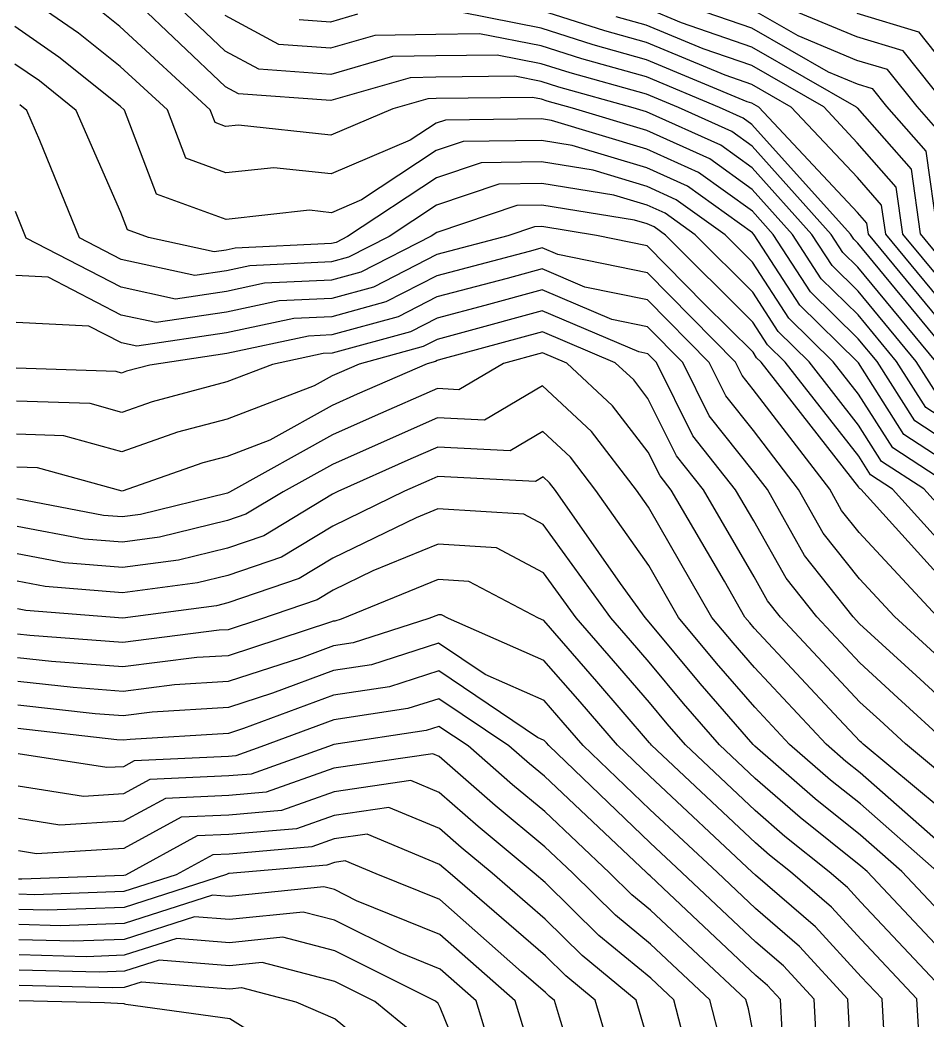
# Model space of a CAD drawing. Extents: x 42655 to 43811, y -141820 to -141156.
# Drawn here: x 42858.95 to 42902.8, y -141403.24 to -141354.89 of the extents above; entities that cross this region are included whole.
import ezdxf

# ---------------------------------------------------------------- set-up
doc = ezdxf.new("R2010")
doc.units = 0
doc.layers.add('ZE_HICN', color=7, linetype='Continuous')
doc.layers.add('ZE_LWCN', color=7, linetype='Continuous')

msp = doc.modelspace()

# ---------------------------------------------------------------- linework, layer by layer
at = {"layer": 'ZE_HICN'}
for points in [[(42930.061, -141383.115), (42926.729, -141381.474), (42924.962, -141380.784), (42921.049, -141377.475), (42920.686, -141376.468), (42919.849, -141375.391), (42918.505, -141372.938), (42915.854, -141371.336), (42914.739, -141370.893), (42910.922, -141369.814), (42909.644, -141369.326), (42907.528, -141367.767), (42905.048, -141365.224), (42904.522, -141362.054), (42904.159, -141359.49), (42903.787, -141359.067), (42901.636, -141356.378), (42899.404, -141355.705), (42895.115, -141353.923)], [(42904.582, -141374.826), (42902.737, -141373.625), (42901.328, -141371.404), (42899.467, -141369.151), (42897.688, -141367.404), (42896.299, -141365.265), (42894.35, -141363.09), (42892.292, -141361.606), (42889.249, -141360.236), (42885.656, -141359.152), (42884.439, -141358.812), (42884.154, -141358.721), (42883.72, -141358.636), (42879.065, -141358.696), (42878.668, -141358.703), (42876.97, -141359.193), (42873.986, -141360.462), (42869.51, -141359.972), (42868.895, -141360.04), (42868.383, -141359.852), (42868.147, -141359.234), (42863.785, -141355.21), (42862.733, -141354.366)], [(42930.087, -141388.659), (42927.012, -141387.327), (42924.988, -141386.254), (42921.853, -141383.634), (42919.88, -141382.04), (42915.273, -141377.502), (42915.072, -141377.135), (42914.768, -141376.951), (42914.053, -141376.644), (42909.665, -141373.787), (42906.436, -141371.38), (42905.273, -141370.523), (42904.558, -141369.79), (42900.8, -141365.244), (42900.601, -141363.841), (42899.436, -141362.515), (42896.232, -141359.103), (42894.327, -141358.01), (42893.042, -141357.564), (42889.229, -141355.975), (42887.219, -141355.413), (42884.134, -141354.43)], [(42904.612, -141381.433), (42901.121, -141377.568), (42900.071, -141376.884), (42899.499, -141375.982), (42895.938, -141371.429), (42895.082, -141370.589), (42894.38, -141369.508), (42890.152, -141365.294), (42889.601, -141364.896), (42889.27, -141364.747), (42888.661, -141364.564), (42884.178, -141363.841), (42882.963, -141363.857), (42879.096, -141365.173), (42878.833, -141365.347), (42875.436, -141367.082), (42874.018, -141367.47), (42870.777, -141367.621), (42868.933, -141368.014), (42866.475, -141368.383), (42863.844, -141367.812), (42859.258, -141365.438), (42858.738, -141364.157)], [(42903.811, -141389.881), (42901.391, -141387.666), (42899.545, -141385.975), (42897.465, -141383.748), (42895.984, -141381.882), (42894.425, -141379.113), (42893.547, -141377.603), (42891.479, -141374.995), (42889.721, -141371.458), (42889.299, -141371.03), (42888.869, -141370.942), (42884.201, -141368.95), (42880.355, -141370.004), (42879.12, -141370.331), (42878.435, -141370.68), (42875.35, -141371.526), (42874.384, -141371.948), (42874.04, -141372.102), (42873.18, -141372.58), (42868.961, -141374.186), (42866.567, -141374.826), (42863.881, -141375.764), (42861.072, -141374.99), (42858.789, -141374.915)], [(42904.696, -141399.356), (42901.587, -141396.054), (42899.584, -141394.294), (42897.397, -141392.551), (42894.476, -141390.002), (42894.394, -141389.925), (42891.83, -141386.962), (42889.36, -141383.999), (42889.27, -141383.895), (42889.175, -141383.786), (42887.986, -141382.139), (42884.831, -141377.644), (42884.547, -141377.273), (42884.239, -141376.986), (42883.872, -141377.203), (42879.151, -141376.962), (42878.72, -141377.15), (42877.544, -141377.678), (42874.074, -141379.362), (42871.592, -141380.854), (42868.997, -141381.747), (42867.528, -141382.106), (42863.912, -141382.584), (42860.173, -141382.287), (42858.822, -141382.029)], [(42899.283, -141407.948), (42898.969, -141402.229), (42896.637, -141399.676), (42894.513, -141397.85), (42892.65, -141396.095), (42889.402, -141393.061), (42886.172, -141389.963), (42885.216, -141388.852), (42884.289, -141387.789), (42881.437, -141386.538), (42879.188, -141385.025), (42875.939, -141386.069), (42874.106, -141386.348), (42871.166, -141387.438), (42869.027, -141388.135), (42865.35, -141388.352), (42863.94, -141388.532), (42862.582, -141388.428), (42858.85, -141388.01)], [(42891.514, -141405.942), (42890.56, -141402.268), (42889.44, -141401.219), (42886.935, -141399.145), (42884.331, -141396.595), (42883.801, -141396.137), (42881.1, -141393.884), (42879.222, -141392.241), (42877.846, -141391.665), (42874.134, -141392.206), (42871.59, -141393.108), (42869.051, -141393.327), (42866.752, -141393.432), (42863.97, -141394.949), (42859.75, -141395.199), (42858.883, -141395.064)], [(42882.006, -141405.604), (42881.003, -141402.313), (42879.262, -141400.776), (42877.332, -141399.996), (42874.163, -141398.413), (42872.648, -141398.021), (42869.074, -141398.383), (42867.395, -141398.247), (42863.991, -141399.338), (42861.534, -141399.427), (42858.903, -141399.36)]]:
    msp.add_lwpolyline(points, dxfattribs=at)
at = {"layer": 'ZE_LWCN'}
for points in [[(42904.586, -141375.828), (42902.204, -141374.277), (42900.384, -141371.409), (42899.472, -141370.305), (42897.167, -141368.041), (42895.367, -141365.269), (42894.355, -141364.14), (42891.754, -141362.264), (42889.253, -141361.138), (42884.647, -141359.749), (42884.158, -141359.67), (42879.524, -141359.73), (42879.071, -141359.884), (42877.821, -141360.708), (42873.994, -141362.335), (42871.227, -141362.032), (42868.906, -141362.289), (42866.97, -141361.58), (42866.079, -141359.243), (42863.794, -141357.136), (42861.785, -141355.524), (42858.688, -141353.388)], [(42903.216, -141371.395), (42899.456, -141366.843), (42898.73, -141366.13), (42898.163, -141365.256), (42894.341, -141360.991), (42893.368, -141360.29), (42890.788, -141359.128), (42889.241, -141358.483), (42885.551, -141357.453), (42884.146, -141357.005), (42882.012, -141356.587), (42879.056, -141356.625), (42876.965, -141356.66), (42873.972, -141357.524), (42870.493, -141357.272), (42868.878, -141356.399), (42865.393, -141353.084)], [(42903.27, -141372.973), (42902.272, -141371.4), (42899.461, -141367.997), (42898.209, -141366.767), (42897.231, -141365.261), (42894.346, -141362.041), (42892.83, -141360.948), (42889.245, -141359.334), (42888.597, -141359.138), (42884.995, -141358.133), (42884.15, -141357.863), (42882.866, -141357.612), (42879.061, -141357.66), (42877.816, -141357.681), (42873.978, -141358.789), (42869.517, -141358.466), (42868.887, -141358.126), (42864.466, -141353.921)], [(42889.844, -141353.727), (42894.314, -141355.279), (42898.014, -141357.401), (42899.415, -141357.983), (42900.144, -141358.203), (42900.846, -141359.081), (42902.736, -141361.231), (42903.302, -141365.232), (42904.544, -141366.734), (42906.626, -141368.869), (42909.652, -141371.099), (42909.819, -141371.163), (42910.521, -141371.361), (42914.75, -141373.178), (42917.132, -141374.617), (42918.704, -141377.486), (42919.864, -141378.629), (42922.778, -141380.983), (42924.972, -141382.839), (42925.458, -141383.028), (42926.642, -141383.611), (42929.019, -141384.872)], [(42889.221, -141354.302), (42890.91, -141355.006), (42894.318, -141356.19), (42899.373, -141359.088), (42899.42, -141359.138), (42902.025, -141362.101), (42902.468, -141365.236), (42904.548, -141367.753), (42906.175, -141369.421), (42908.819, -141371.369), (42909.656, -141371.993), (42910.794, -141372.734), (42914.756, -141374.435), (42916.445, -141375.456), (42917.56, -141377.491), (42919.869, -141379.766), (42924.641, -141383.621), (42924.977, -141383.901), (42928.35, -141385.69), (42930.077, -141386.438)], [(42928.835, -141383.601), (42926.094, -141382.251), (42924.967, -141381.811), (42919.887, -141377.515), (42919.858, -141377.492), (42919.847, -141377.48), (42917.818, -141373.777), (42914.744, -141371.92), (42913.412, -141371.348), (42910.371, -141370.488), (42909.648, -141370.213), (42907.077, -141368.318), (42904.539, -141365.716), (42904.136, -141365.228), (42903.448, -141360.36), (42902.317, -141359.074), (42900.89, -141357.29), (42899.409, -141356.844), (42896.564, -141355.662), (42894.31, -141354.369)], [(42904.16, -141371.391), (42899.451, -141365.689), (42899.251, -141365.492), (42899.095, -141365.252), (42894.336, -141359.941), (42893.907, -141359.631), (42892.768, -141359.119), (42889.237, -141357.647), (42886.107, -141356.773), (42884.142, -141356.146), (42881.157, -141355.562), (42879.051, -141355.589), (42876.113, -141355.638), (42873.966, -141356.258), (42871.47, -141356.077), (42868.87, -141354.673)], [(42875.262, -141354.617), (42873.96, -141354.993), (42872.447, -141354.883)], [(42930.067, -141389.758), (42926.342, -141388.145), (42924.993, -141387.43), (42920.459, -141383.64), (42919.885, -141383.177), (42917.724, -141381.048), (42914.774, -141378.19), (42914.437, -141377.912), (42914.006, -141377.508), (42909.669, -141374.684), (42905.245, -141371.386), (42904.822, -141371.075), (42904.563, -141370.809), (42899.966, -141365.248), (42899.89, -141364.711), (42899.444, -141364.204), (42894.662, -141359.11), (42894.331, -141358.92), (42894.108, -141358.843), (42889.233, -141356.811), (42886.663, -141356.093), (42884.138, -141355.288), (42880.303, -141354.537)], [(42930.082, -141387.548), (42927.681, -141386.508), (42924.982, -141385.077), (42923.247, -141383.627), (42919.874, -141380.903), (42916.417, -141377.496), (42915.759, -141376.295), (42914.762, -141375.693), (42912.424, -141374.689), (42909.661, -141372.89), (42907.628, -141371.375), (42905.724, -141369.972), (42904.553, -141368.771), (42901.634, -141365.24), (42901.313, -141362.971), (42899.428, -141360.827), (42897.802, -141359.095), (42894.322, -141357.1), (42891.976, -141356.285), (42889.225, -141355.138), (42887.775, -141354.734)], [(42899.399, -141354.566), (42902.382, -141355.465), (42904.503, -141358.117), (42905.191, -141359.061), (42905.135, -141359.817), (42906.033, -141365.22), (42907.979, -141367.215), (42909.64, -141368.439), (42911.474, -141369.139), (42914.736, -141370.061), (42917.914, -141371.327), (42919.191, -141372.098), (42919.839, -141373.281), (42921.522, -141375.446), (42922.252, -141377.469), (42924.957, -141379.757), (42927.365, -141380.697), (42930.056, -141382.022)], [(42904.591, -141376.83), (42901.671, -141374.929), (42899.478, -141371.473), (42899.431, -141371.413), (42896.645, -141368.678), (42894.435, -141365.274), (42894.36, -141365.19), (42891.216, -141362.922), (42889.257, -141362.041), (42885.651, -141360.953), (42884.163, -141360.713), (42880.383, -141360.761), (42879.077, -141361.206), (42875.467, -141363.585), (42874.003, -141364.208), (42872.944, -141364.092), (42868.916, -141364.538), (42865.556, -141363.308), (42864.01, -141359.253), (42863.803, -141359.062), (42860.838, -141356.683), (42858.697, -141355.206)], [(42904.168, -141377.554), (42901.138, -141375.581), (42899.485, -141372.976), (42898.267, -141371.419), (42896.124, -141369.315), (42894.367, -141366.608), (42893.035, -141365.28), (42890.677, -141363.58), (42889.262, -141362.943), (42886.654, -141362.156), (42884.168, -141361.756), (42881.243, -141361.793), (42879.083, -141362.529), (42874.779, -141365.366), (42874.236, -141365.643), (42874.01, -141365.705), (42869.36, -141365.92), (42868.923, -141366.013), (42868.342, -141366.101), (42865.165, -141365.41), (42864.143, -141365.036), (42863.827, -141364.206), (42861.664, -141359.264), (42859.89, -141357.841), (42858.705, -141357.024)], [(42904.604, -141379.731), (42902.644, -141377.561), (42900.604, -141376.233), (42899.492, -141374.479), (42897.102, -141371.424), (42895.603, -141369.952), (42894.374, -141368.058), (42891.593, -141365.287), (42890.139, -141364.238), (42889.266, -141363.845), (42887.657, -141363.36), (42884.173, -141362.798), (42882.103, -141362.825), (42879.09, -141363.851), (42876.806, -141365.356), (42874.836, -141366.362), (42874.014, -141366.588), (42870.069, -141366.77), (42868.928, -141367.014), (42867.408, -141367.242), (42863.837, -141366.466), (42861.828, -141365.426), (42859.92, -141360.722), (42859.286, -141359.275), (42858.943, -141359)], [(42904.62, -141383.135), (42899.598, -141377.575), (42899.538, -141377.536), (42899.506, -141377.485), (42894.774, -141371.435), (42894.561, -141371.226), (42894.387, -141370.958), (42892.044, -141368.623), (42889.275, -141365.807), (42886.823, -141365.309), (42884.182, -141364.884), (42883.823, -141364.888), (42882.528, -141365.329), (42879.101, -141366.236), (42876.036, -141367.802), (42874.022, -141368.353), (42871.486, -141368.471), (42868.937, -141369.014), (42865.541, -141369.525), (42863.85, -141369.157), (42860.319, -141367.329), (42858.753, -141367.253)], [(42903.269, -141383.721), (42899.516, -141379.674), (42898.666, -141378.603), (42898.091, -141377.582), (42894.396, -141372.764), (42893.858, -141372.086), (42893.537, -141371.441), (42889.281, -141367.113), (42884.944, -141366.232), (42884.187, -141365.91), (42883.564, -141366.08), (42879.105, -141367.26), (42876.636, -141368.521), (42874.027, -141369.236), (42872.195, -141369.321), (42868.942, -141370.015), (42864.608, -141370.666), (42863.856, -141370.503), (42862.287, -141369.69), (42858.763, -141369.519)], [(42903.157, -141385.506), (42901.217, -141383.73), (42899.526, -141381.907), (42897.772, -141379.696), (42896.586, -141377.589), (42894.405, -141374.746), (42893.065, -141373.056), (42892.265, -141371.447), (42889.287, -141368.418), (42886.252, -141367.802), (42884.192, -141366.923), (42882.495, -141367.388), (42879.11, -141368.283), (42877.236, -141369.241), (42874.031, -141370.119), (42872.903, -141370.171), (42868.947, -141371.015), (42865.236, -141371.573), (42864.107, -141371.874), (42863.863, -141371.96), (42863.608, -141371.889), (42858.774, -141371.73)], [(42904.647, -141388.758), (42902.274, -141386.586), (42899.537, -141384.079), (42899.219, -141383.739), (42896.878, -141380.789), (42895.081, -141377.596), (42894.414, -141376.727), (42892.272, -141374.026), (42890.993, -141371.453), (42889.293, -141369.724), (42887.561, -141369.372), (42884.197, -141367.937), (42881.425, -141368.696), (42879.115, -141369.307), (42877.836, -141369.961), (42874.035, -141371.002), (42873.612, -141371.022), (42871.157, -141371.545), (42868.953, -141372.384), (42865.337, -141373.35), (42863.872, -141373.862), (42862.34, -141373.44), (42858.781, -141373.323)], [(42904.663, -141392.304), (42901.759, -141389.89), (42900.509, -141388.745), (42899.554, -141387.872), (42895.71, -141383.756), (42895.091, -141382.975), (42894.438, -141381.816), (42891.991, -141377.611), (42890.686, -141375.965), (42889.309, -141373.195), (42888.619, -141372.294), (42887.73, -141371.468), (42884.206, -141369.964), (42879.286, -141371.312), (42879.125, -141371.354), (42879.035, -141371.4), (42878.633, -141371.51), (42875.251, -141372.988), (42874.047, -141373.529), (42871.036, -141375.202), (42868.97, -141375.988), (42867.797, -141376.301), (42863.89, -141377.666), (42859.804, -141376.541), (42858.796, -141376.507)], [(42904.671, -141394.025), (42899.707, -141389.9), (42899.626, -141389.825), (42899.563, -141389.768), (42898.54, -141388.673), (42894.449, -141384.296), (42894.224, -141384.035), (42893.998, -141383.764), (42893, -141382.026), (42890.435, -141377.618), (42889.893, -141376.935), (42889.322, -141375.785), (42887.601, -141373.539), (42885.386, -141371.479), (42884.211, -141370.977), (42882.329, -141371.493), (42880.173, -141372.765), (42879.131, -141372.712), (42876.119, -141374.029), (42874.053, -141374.955), (42869.082, -141377.717), (42869.012, -141377.759), (42868.978, -141377.771), (42864.772, -141378.8), (42863.895, -141378.916), (42862.989, -141378.844), (42858.803, -141378.044)], [(42903.89, -141395.091), (42899.57, -141391.295), (42898.876, -141390.742), (42897.921, -141389.908), (42894.458, -141386.204), (42893.426, -141385.011), (42892.392, -141383.771), (42889.334, -141378.443), (42888.76, -141377.626), (42886.583, -141374.784), (42884.218, -141372.585), (42881.406, -141374.245), (42879.137, -141374.129), (42876.986, -141375.069), (42874.06, -141376.382), (42871.678, -141377.705), (42869.872, -141378.791), (42868.984, -141379.096), (42865.69, -141379.902), (42863.901, -141380.138), (42862.05, -141379.991), (42858.809, -141379.373)], [(42903.278, -141396.046), (42899.577, -141392.794), (42898.136, -141391.646), (42896.154, -141389.916), (42894.467, -141388.112), (42892.628, -141385.986), (42890.787, -141383.779), (42889.347, -141381.27), (42886.796, -141377.635), (42885.565, -141376.029), (42884.229, -141374.786), (42882.639, -141375.724), (42879.144, -141375.545), (42877.853, -141376.11), (42874.324, -141377.693), (42874.067, -141377.818), (42870.732, -141379.823), (42868.991, -141380.422), (42866.609, -141381.004), (42863.907, -141381.361), (42861.112, -141381.139), (42858.816, -141380.701)], [(42907.88, -141406.005), (42905.893, -141402.196), (42904.705, -141401.169), (42899.897, -141396.062), (42899.591, -141395.793), (42896.657, -141393.455), (42894.483, -141391.558), (42892.758, -141389.932), (42891.032, -141387.938), (42889.369, -141385.943), (42888.459, -141384.886), (42887.507, -141383.794), (42884.25, -141379.281), (42883.313, -141378.783), (42879.158, -141378.524), (42878.104, -141378.954), (42874.081, -141380.907), (42872.452, -141381.886), (42869.003, -141383.072), (42868.446, -141383.208), (42863.918, -141383.806), (42859.234, -141383.434), (42858.828, -141383.357)], [(42903.987, -141402.205), (42899.599, -141397.541), (42898.958, -141396.839), (42898.064, -141396.07), (42895.917, -141394.359), (42894.491, -141393.114), (42891.122, -141389.94), (42890.234, -141388.914), (42889.378, -141387.887), (42887.648, -141385.877), (42885.839, -141383.802), (42884.261, -141381.615), (42881.985, -141380.407), (42879.166, -141380.231), (42876.005, -141381.521), (42874.088, -141382.451), (42873.312, -141382.918), (42870.533, -141383.873), (42869.009, -141384.37), (42868.586, -141384.395), (42863.924, -141384.99), (42859.429, -141384.647), (42858.834, -141384.58)], [(42902.463, -141404.949), (42902.308, -141402.213), (42899.608, -141399.343), (42898.185, -141397.785), (42896.201, -141396.079), (42895.178, -141395.264), (42894.498, -141394.671), (42889.486, -141389.948), (42889.436, -141389.89), (42889.387, -141389.831), (42886.837, -141386.869), (42884.271, -141383.925), (42884.01, -141383.81), (42880.657, -141382.031), (42879.174, -141381.938), (42874.476, -141383.855), (42874.174, -141383.952), (42874.095, -141383.964), (42873.969, -141384.011), (42869.015, -141385.625), (42867.507, -141385.714), (42863.929, -141386.171), (42860.48, -141385.907), (42858.839, -141385.723)], [(42900.891, -141406.87), (42900.629, -141402.221), (42899.616, -141401.144), (42897.411, -141398.731), (42894.505, -141396.232), (42894.351, -141396.088), (42889.395, -141391.457), (42887.83, -141389.955), (42886.027, -141387.86), (42884.28, -141385.857), (42879.661, -141383.831), (42879.329, -141383.654), (42879.182, -141383.645), (42878.716, -141383.835), (42875.056, -141385.01), (42874.101, -141385.156), (42872.567, -141385.725), (42869.021, -141386.88), (42866.429, -141387.033), (42863.935, -141387.352), (42861.531, -141387.168), (42858.844, -141386.866)], [(42897.537, -141405.853), (42897.338, -141402.236), (42895.864, -141400.622), (42894.52, -141399.467), (42890.948, -141396.103), (42889.41, -141394.666), (42884.515, -141389.971), (42884.405, -141389.843), (42884.298, -141389.721), (42883.97, -141389.577), (42879.195, -141386.365), (42876.821, -141387.127), (42874.112, -141387.54), (42869.764, -141389.152), (42869.032, -141389.39), (42864.271, -141389.671), (42863.946, -141389.713), (42863.632, -141389.689), (42858.855, -141389.153)], [(42895.791, -141403.758), (42895.707, -141402.244), (42895.09, -141401.568), (42894.528, -141401.085), (42890.04, -141396.859), (42889.417, -141396.275), (42889.336, -141396.208), (42889.237, -141396.111), (42884.307, -141391.457), (42883.58, -141390.851), (42882.584, -141389.98), (42879.201, -141387.705), (42877.703, -141388.186), (42874.118, -141388.732), (42870.601, -141390.036), (42869.388, -141390.466), (42869.038, -141390.496), (42864.478, -141390.703), (42863.952, -141390.991), (42863.153, -141391.038), (42858.861, -141390.372)], [(42894.544, -141404.581), (42894.162, -141402.703), (42894.045, -141402.252), (42889.425, -141397.923), (42888.536, -141397.187), (42887.446, -141396.12), (42884.315, -141393.164), (42882.754, -141391.862), (42880.612, -141389.989), (42879.207, -141389.044), (42878.585, -141389.244), (42874.123, -141389.924), (42873.863, -141390.021), (42870.122, -141391.347), (42869.042, -141391.44), (42865.236, -141391.613), (42863.958, -141392.31), (42862.019, -141392.425), (42858.868, -141391.936)], [(42892.838, -141404.322), (42892.303, -141402.26), (42889.433, -141399.571), (42887.735, -141398.166), (42885.654, -141396.128), (42884.322, -141394.871), (42881.927, -141392.873), (42879.214, -141390.5), (42878.905, -141390.371), (42874.128, -141391.067), (42870.856, -141392.227), (42869.046, -141392.384), (42865.994, -141392.522), (42863.964, -141393.63), (42860.885, -141393.812), (42858.875, -141393.5)], [(42889.457, -141404.738), (42888.735, -141402.276), (42886.134, -141400.124), (42884.339, -141398.366), (42881.774, -141396.146), (42880.274, -141394.895), (42879.23, -141393.982), (42876.788, -141392.959), (42874.139, -141393.345), (42872.324, -141393.989), (42869.055, -141394.271), (42867.51, -141394.341), (42864.05, -141396.229), (42863.976, -141396.252), (42859.038, -141396.433), (42858.889, -141396.429)], [(42888.073, -141406.755), (42886.763, -141402.286), (42885.334, -141401.103), (42884.347, -141400.136), (42879.747, -141396.156), (42879.447, -141395.905), (42879.238, -141395.723), (42875.729, -141394.253), (42874.144, -141394.485), (42873.058, -141394.87), (42869.06, -141395.215), (42868.268, -141395.251), (42866.496, -141396.218), (42863.98, -141397.024), (42859.662, -141397.181), (42858.892, -141397.162)], [(42886.681, -141408.449), (42885.027, -141403.101), (42884.791, -141402.295), (42884.533, -141402.082), (42884.355, -141401.907), (42883.197, -141400.905), (42879.246, -141397.417), (42876.163, -141396.172), (42874.671, -141395.548), (42874.15, -141395.624), (42873.793, -141395.75), (42869.064, -141396.158), (42869.026, -141396.16), (42868.942, -141396.206), (42863.983, -141397.795), (42860.286, -141397.93), (42858.896, -141397.894)], [(42884.38, -141407.202), (42882.887, -141402.304), (42879.254, -141399.097), (42875.226, -141397.47), (42874.156, -141396.936), (42873.644, -141396.803), (42869.069, -141397.266), (42868.251, -141397.2), (42863.987, -141398.566), (42860.91, -141398.679), (42858.899, -141398.627)], [(42881.636, -141408.472), (42879.271, -141402.627), (42879.174, -141402.437), (42879.035, -141402.322), (42874.17, -141399.891), (42871.653, -141399.238), (42869.08, -141399.499), (42866.539, -141399.294), (42863.994, -141400.109), (42862.158, -141400.176), (42858.906, -141400.093)], [(42877.983, -141403.893), (42876.111, -141402.335), (42874.176, -141401.369), (42870.657, -141400.456), (42869.085, -141400.615), (42865.683, -141400.34), (42863.998, -141400.88), (42862.782, -141400.925), (42858.909, -141400.826)], [(42858.913, -141401.558), (42863.406, -141401.673), (42864.001, -141401.651), (42864.827, -141401.387), (42869.09, -141401.732), (42869.661, -141401.674), (42872.28, -141402.353), (42874.185, -141403.179), (42876.793, -141405.348)], [(42858.916, -141402.291), (42863.036, -141402.396), (42863.97, -141402.434), (42864.005, -141402.448), (42864.075, -141402.476), (42869.097, -141403.166), (42870.468, -141404.018)]]:
    msp.add_lwpolyline(points, dxfattribs=at)

doc.saveas('drawing.dxf')
